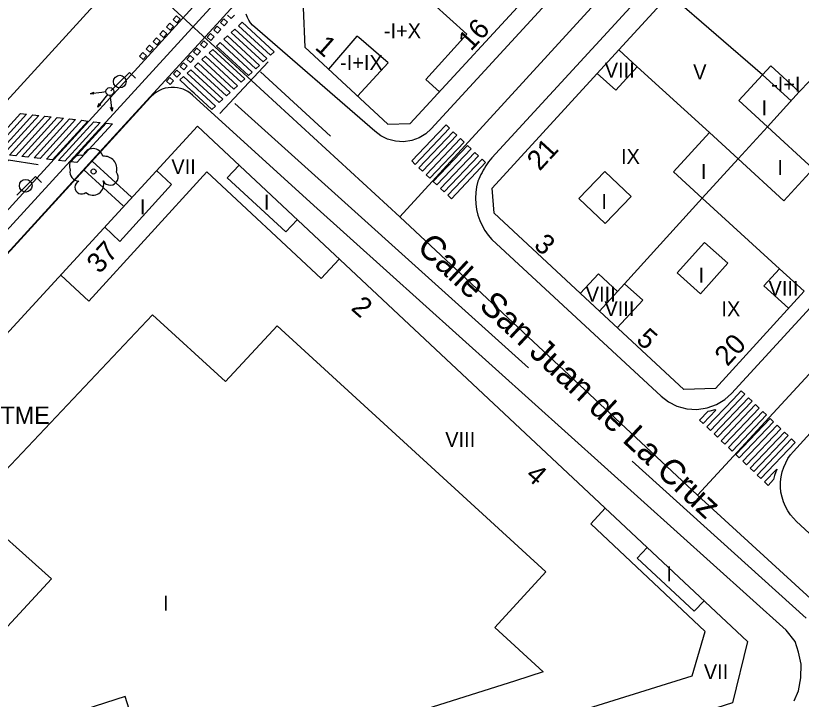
# Model space of a CAD drawing. Extents: x 282771 to 285132, y 4823109 to 4825496.
# Drawn here: x 284453.6 to 284532.5, y 4823658.4 to 4823727 of the extents above; entities that cross this region are included whole.
import ezdxf

# ---------------------------------------------------------------- set-up
doc = ezdxf.new("R2010")
doc.units = 0
for name, color, linetype in [('ACERA-BORDILLO', 7, 'Continuous'), ('ACERA-INTERIOR', 7, 'Continuous'), ('ARBOL', 7, 'Continuous'), ('CALLE-EJE', 7, 'Continuous'), ('CALLE-TEXTO', 7, 'Continuous'), ('CARRIL-BICI-AREA', 7, 'Continuous'), ('CARRIL-BICI-EJE', 7, 'Continuous'), ('EDIFICIO', 7, 'Continuous'), ('FAROLA', 7, 'Continuous'), ('INTERIOR-EDIFICIO', 7, 'Continuous'), ('MEDIANERA', 7, 'Continuous'), ('NUM-LOCAL', 7, 'Continuous'), ('NUM-PORTAL', 7, 'Continuous'), ('PASO-PEATONES', 7, 'Continuous'), ('SEMAFORO', 7, 'Continuous'), ('SENAL-VIARIA', 7, 'Continuous'), ('TXT-ALTURA-EDIFICIO', 7, 'Continuous'), ('TXT-VARIOS', 7, 'Continuous')]:
    doc.layers.add(name, color=color, linetype=linetype)

msp = doc.modelspace()

# ---------------------------------------------------------------- linework, layer by layer
at = {"layer": 'ACERA-BORDILLO'}
for points in [[(284591.452, 4823820.159), (284495.344, 4823715.664), (284494.801, 4823715.173), (284494.138, 4823714.77), (284493.379, 4823714.494), (284492.561, 4823714.375), (284491.738, 4823714.427), (284490.958, 4823714.641), (284490.265, 4823714.99), (284489.684, 4823715.435), (284477.385, 4823726.078), (284477.195, 4823726.308), (284477.025, 4823726.578), (284476.875, 4823726.858), (284476.765, 4823727.178)], [(284542.074, 4823757.017), (284513.394, 4823725.798), (284501.414, 4823712.758), (284501.254, 4823712.558), (284501.104, 4823712.358), (284500.964, 4823712.158), (284500.824, 4823711.948), (284500.694, 4823711.738), (284500.564, 4823711.528), (284500.444, 4823711.308), (284500.324, 4823711.088), (284500.214, 4823710.868), (284500.104, 4823710.638), (284500.014, 4823710.418), (284499.884, 4823709.858), (284499.804, 4823709.288), (284499.784, 4823708.718), (284499.814, 4823708.148), (284499.894, 4823707.588), (284500.024, 4823707.028), (284500.214, 4823706.488), (284500.454, 4823705.968), (284500.734, 4823705.478), (284501.064, 4823705.008), (284501.434, 4823704.578), (284518.426, 4823688.839), (284519.152, 4823688.28), (284520.019, 4823687.844), (284520.994, 4823687.576), (284522.025, 4823687.511), (284523.047, 4823687.659), (284523.998, 4823688.004), (284524.827, 4823688.509), (284525.506, 4823689.124), (284597.024, 4823766.964)], [(284531.793, 4823658.253), (284532.238, 4823659.268), (284532.461, 4823660.555), (284532.485, 4823661.941), (284532.238, 4823663.154), (284531.892, 4823664.218), (284530.995, 4823665.363), (284483.545, 4823707.998), (284471.375, 4823719.068), (284471.135, 4823719.268), (284470.885, 4823719.428), (284470.685, 4823719.538), (284470.425, 4823719.648), (284470.155, 4823719.738), (284469.845, 4823719.808), (284469.565, 4823719.838), (284469.215, 4823719.838), (284468.915, 4823719.808), (284468.615, 4823719.748), (284468.315, 4823719.658), (284468.035, 4823719.528), (284467.745, 4823719.368), (284467.495, 4823719.188), (284467.145, 4823718.868), (284427.345, 4823675.308)], [(284545.493, 4823663.831), (284532.023, 4823676.259), (284531.708, 4823676.578), (284531.413, 4823676.935), (284531.146, 4823677.33), (284530.912, 4823677.759), (284530.717, 4823678.219), (284530.568, 4823678.703), (284530.467, 4823679.205), (284530.419, 4823679.717), (284530.423, 4823680.232), (284530.479, 4823680.741), (284530.586, 4823681.236), (284530.74, 4823681.711), (284530.936, 4823682.159), (284531.168, 4823682.575), (284531.431, 4823682.957), (284531.718, 4823683.301), (284555.874, 4823709.818)]]:
    msp.add_lwpolyline(points, dxfattribs=at)
at = {"layer": 'ACERA-INTERIOR'}
for points in [[(284461.265, 4823712.432), (284465.219, 4823708.819)], [(284464.409, 4823707.934), (284460.455, 4823711.546)]]:
    msp.add_lwpolyline(points, dxfattribs=at)
at = {"layer": 'ARBOL'}
msp.add_circle((284461.425, 4823711.398), 0.255, dxfattribs=at)
for centre, radius, start, end in [((284461.355, 4823712.658), 1.038, 15.64228, 161.38435), ((284460.095, 4823711.928), 1.097, 75.4318, 200.55608), ((284462.485, 4823711.658), 1.272, 345.03273, 95.79925), ((284459.985, 4823711.358), 0.935, 168.59898, 268.13236), ((284463.095, 4823710.828), 0.797, 208.96246, 38.99103), ((284460.225, 4823709.808), 0.672, 113.73672, 309.4725), ((284461.365, 4823710.108), 1.086, 228.95447, 17.92796)]:
    msp.add_arc(centre, radius, start, end, dxfattribs=at)
at = {"layer": 'CALLE-EJE'}
for points in [[(284492.174, 4823706.838), (284573.414, 4823795.557), (284587.334, 4823810.198), (284597.013, 4823817.847)], [(284602.163, 4823765.677), (284522.064, 4823678.918)], [(284464.928, 4823731.892), (284452.342, 4823718.083)], [(284464.928, 4823731.892), (284492.174, 4823706.838)], [(284492.174, 4823706.838), (284522.064, 4823678.918)], [(284522.064, 4823678.918), (284547.201, 4823655.952)]]:
    msp.add_lwpolyline(points, dxfattribs=at)
at = {"layer": 'CARRIL-BICI-AREA'}
for points in [[(284533.426, 4823795.56), (284486.553, 4823744.434), (284475.225, 4823732.094), (284465.151, 4823721.054), (284425.97, 4823678.172), (284416.065, 4823667.332), (284410.491, 4823661.232), (284409.782, 4823657.883)], [(284412.538, 4823657.93), (284412.695, 4823658.644), (284412.762, 4823658.9), (284412.857, 4823659.173), (284412.968, 4823659.424), (284413.191, 4823659.797), (284413.391, 4823660.07), (284414.104, 4823660.849), (284415.429, 4823662.297), (284427.568, 4823675.591), (284435.847, 4823684.683), (284443.07, 4823692.61), (284453.41, 4823703.909), (284463.399, 4823714.84), (284468.209, 4823720.098), (284473.419, 4823725.788), (284481.771, 4823734.955), (284492.037, 4823746.084), (284501.331, 4823756.498), (284513.532, 4823769.481), (284525.395, 4823783.032), (284535.158, 4823793.66)]]:
    msp.add_lwpolyline(points, dxfattribs=at)
at = {"layer": 'CARRIL-BICI-EJE'}
msp.add_lwpolyline([(284346.824, 4823588.007), (284349.882, 4823588.905), (284377.076, 4823597.511), (284399.65, 4823604.518), (284396.837, 4823617.611), (284395.71, 4823620.73), (284393.59, 4823624.034), (284389.758, 4823628.072), (284387.271, 4823630.724), (284386.292, 4823631.907), (284396.77, 4823644.429), (284399.25, 4823646.851), (284404.061, 4823648.686), (284410.706, 4823656.436), (284411.97, 4823661.046), (284442.535, 4823694.388), (284565.763, 4823829.056)], dxfattribs=at)
at = {"layer": 'EDIFICIO'}
for points in [[(284523.084, 4823772.307), (284513.794, 4823762.167), (284504.234, 4823751.718), (284494.694, 4823741.238), (284482.475, 4823727.818), (284482.625, 4823723.878), (284490.994, 4823716.138), (284493.234, 4823716.198), (284506.394, 4823730.488), (284515.994, 4823740.918), (284525.624, 4823751.378), (284534.904, 4823761.457)], [(284532.784, 4823699.388), (284523.884, 4823689.628), (284520.704, 4823689.498), (284512.244, 4823697.358), (284501.664, 4823707.198), (284501.464, 4823709.728), (284514.194, 4823723.608), (284528.654, 4823739.378), (284542.184, 4823754.128)], [(284398.535, 4823617.579), (284398.145, 4823618.559), (284397.645, 4823619.689), (284397.155, 4823620.679), (284396.605, 4823621.699), (284396.095, 4823622.579), (284395.505, 4823623.509), (284394.835, 4823624.489), (284394.175, 4823625.379), (284393.505, 4823626.209), (284392.755, 4823627.089), (284391.996, 4823627.909), (284391.446, 4823628.469), (284471.875, 4823715.938), (284527.104, 4823664.218), (284525.604, 4823658.048), (284398.535, 4823617.579)]]:
    msp.add_lwpolyline(points, dxfattribs=at)
at = {"layer": 'FAROLA'}
for p, q in [((284465.039, 4823721.348), (284464.099, 4823720.418)), ((284465.629, 4823720.758), (284465.039, 4823721.348)), ((284464.099, 4823720.418), (284463.169, 4823719.478)), ((284455.588, 4823710.894), (284454.648, 4823709.964)), ((284456.178, 4823710.304), (284455.588, 4823710.894)), ((284454.648, 4823709.964), (284453.718, 4823709.024))]:
    msp.add_line(p, q, dxfattribs=at)
for centre in [(284464.059, 4823720.418), (284454.608, 4823709.964)]:
    msp.add_circle(centre, 0.637, dxfattribs=at)
at = {"layer": 'INTERIOR-EDIFICIO'}
msp.add_line((284526.154, 4823712.668), (284522.544, 4823708.728), dxfattribs=at)
for points in [[(284529.104, 4823715.888), (284526.234, 4823718.508), (284528.614, 4823721.108), (284529.434, 4823721.998), (284532.301, 4823719.38), (284529.104, 4823715.888)], [(284526.154, 4823712.668), (284529.104, 4823715.888)], [(284526.154, 4823712.668), (284530.754, 4823708.448), (284533.704, 4823711.668), (284529.104, 4823715.888)], [(284522.544, 4823708.728), (284519.664, 4823711.358), (284523.274, 4823715.298), (284526.154, 4823712.668)], [(284481.885, 4823706.558), (284480.745, 4823705.338), (284474.845, 4823710.758), (284476.035, 4823712.038)], [(284467.745, 4823711.488), (284469.235, 4823710.098), (284464.065, 4823704.378), (284462.505, 4823705.828)], [(284510.164, 4823708.688), (284512.774, 4823711.408), (284515.404, 4823708.888), (284512.794, 4823706.168), (284510.164, 4823708.688)], [(284522.794, 4823704.278), (284525.124, 4823702.178), (284522.384, 4823699.118), (284520.044, 4823701.218), (284522.794, 4823704.278)], [(284431.065, 4823671.558), (284444.855, 4823658.858), (284446.695, 4823660.878), (284447.565, 4823660.088), (284457.195, 4823670.488), (284449.095, 4823677.728), (284467.345, 4823697.018), (284474.665, 4823690.298), (284479.855, 4823695.888), (284506.854, 4823671.218), (284501.724, 4823665.628), (284506.564, 4823661.158), (284503.814, 4823660.278), (284487.145, 4823654.998), (284467.725, 4823648.839), (284464.595, 4823658.698), (284451.275, 4823654.418), (284451.555, 4823653.518), (284448.735, 4823652.638), (284454.195, 4823635.309)], [(284517.014, 4823673.658), (284516.024, 4823672.588), (284521.754, 4823667.268), (284522.734, 4823668.308)]]:
    msp.add_lwpolyline(points, dxfattribs=at)
at = {"layer": 'MEDIANERA'}
msp.add_line((284532.301, 4823719.38), (284535.644, 4823722.908), dxfattribs=at)
for points in [[(284531.484, 4823718.488), (284528.614, 4823721.108), (284519.294, 4823729.178)], [(284495.484, 4823728.258), (284498.904, 4823725.168), (284494.794, 4823720.638), (284496.164, 4823719.378)], [(284487.934, 4823718.968), (284491.004, 4823722.288), (284488.054, 4823724.858), (284487.854, 4823724.968), (284485.004, 4823721.678)], [(284516.034, 4823721.908), (284514.194, 4823723.608)], [(284516.034, 4823721.908), (284513.884, 4823719.558), (284512.014, 4823721.228)], [(284523.274, 4823715.298), (284516.034, 4823721.908)], [(284458.125, 4823700.988), (284460.945, 4823698.378), (284472.785, 4823711.348), (284484.285, 4823700.658), (284486.094, 4823702.608)], [(284530.304, 4823701.638), (284522.544, 4823708.728), (284514.754, 4823700.128)], [(284531.214, 4823697.668), (284528.744, 4823699.928), (284530.304, 4823701.638)], [(284530.304, 4823701.638), (284532.784, 4823699.388)], [(284510.304, 4823699.158), (284512.124, 4823701.118), (284514.06, 4823699.362)], [(284514.014, 4823695.708), (284516.584, 4823698.478), (284514.754, 4823700.128)], [(284514.754, 4823700.128), (284514.06, 4823699.362)], [(284514.06, 4823699.362), (284512.244, 4823697.358)], [(284506.574, 4823651.999), (284505.324, 4823655.718), (284521.554, 4823660.768), (284522.854, 4823665.218), (284511.364, 4823676.038), (284512.814, 4823677.588)]]:
    msp.add_lwpolyline(points, dxfattribs=at)
at = {"layer": 'PASO-PEATONES'}
for p, q in [((284469.767, 4823727.019), (284469.428, 4823726.652)), ((284469.428, 4823726.652), (284469.795, 4823726.312)), ((284470.134, 4823726.68), (284469.767, 4823727.019)), ((284469.795, 4823726.312), (284470.134, 4823726.68)), ((284474.52, 4823726.71), (284474.181, 4823726.342)), ((284474.887, 4823726.37), (284474.52, 4823726.71)), ((284474.859, 4823727.077), (284475.226, 4823726.738)), ((284475.226, 4823726.738), (284475.566, 4823727.105)), ((284469.089, 4823726.284), (284468.75, 4823725.917)), ((284468.75, 4823725.917), (284469.117, 4823725.577)), ((284469.456, 4823725.945), (284469.089, 4823726.284)), ((284469.117, 4823725.577), (284469.456, 4823725.945)), ((284473.842, 4823725.975), (284473.503, 4823725.608)), ((284474.209, 4823725.636), (284473.842, 4823725.975)), ((284474.181, 4823726.342), (284474.548, 4823726.003)), ((284474.548, 4823726.003), (284474.887, 4823726.37)), ((284468.411, 4823725.549), (284468.072, 4823725.182)), ((284468.072, 4823725.182), (284468.439, 4823724.842)), ((284468.778, 4823725.21), (284468.411, 4823725.549)), ((284468.439, 4823724.842), (284468.778, 4823725.21)), ((284473.164, 4823725.24), (284472.825, 4823724.873)), ((284473.531, 4823724.901), (284473.164, 4823725.24)), ((284473.503, 4823725.608), (284473.87, 4823725.268)), ((284473.87, 4823725.268), (284474.209, 4823725.636)), ((284467.733, 4823724.814), (284467.394, 4823724.447)), ((284467.394, 4823724.447), (284467.761, 4823724.107)), ((284468.1, 4823724.475), (284467.733, 4823724.814)), ((284467.761, 4823724.107), (284468.1, 4823724.475)), ((284472.486, 4823724.505), (284472.147, 4823724.138)), ((284472.853, 4823724.166), (284472.486, 4823724.505)), ((284472.825, 4823724.873), (284473.192, 4823724.533)), ((284473.192, 4823724.533), (284473.531, 4823724.901)), ((284467.054, 4823724.079), (284466.715, 4823723.712)), ((284466.715, 4823723.712), (284467.082, 4823723.373)), ((284467.422, 4823723.74), (284467.054, 4823724.079)), ((284467.082, 4823723.373), (284467.422, 4823723.74)), ((284471.808, 4823723.77), (284471.468, 4823723.403)), ((284471.468, 4823723.403), (284471.836, 4823723.064)), ((284472.175, 4823723.431), (284471.808, 4823723.77)), ((284471.836, 4823723.064), (284472.175, 4823723.431)), ((284472.147, 4823724.138), (284472.514, 4823723.798)), ((284472.514, 4823723.798), (284472.853, 4823724.166)), ((284466.376, 4823723.345), (284466.037, 4823722.977)), ((284466.037, 4823722.977), (284466.404, 4823722.638)), ((284466.743, 4823723.005), (284466.376, 4823723.345)), ((284466.404, 4823722.638), (284466.743, 4823723.005)), ((284471.129, 4823723.036), (284470.79, 4823722.668)), ((284470.79, 4823722.668), (284471.157, 4823722.329)), ((284471.496, 4823722.696), (284471.129, 4823723.036)), ((284471.157, 4823722.329), (284471.496, 4823722.696)), ((284470.451, 4823722.301), (284470.112, 4823721.933)), ((284470.112, 4823721.933), (284470.479, 4823721.594)), ((284470.818, 4823721.961), (284470.451, 4823722.301)), ((284470.479, 4823721.594), (284470.818, 4823721.961)), ((284469.773, 4823721.566), (284469.434, 4823721.198)), ((284469.434, 4823721.198), (284469.801, 4823720.859)), ((284470.14, 4823721.226), (284469.773, 4823721.566)), ((284469.801, 4823720.859), (284470.14, 4823721.226)), ((284469.095, 4823720.831), (284468.756, 4823720.463)), ((284468.756, 4823720.463), (284469.123, 4823720.124)), ((284469.462, 4823720.491), (284469.095, 4823720.831)), ((284469.123, 4823720.124), (284469.462, 4823720.491))]:
    msp.add_line(p, q, dxfattribs=at)
for points in [[(284479.194, 4823723.07), (284475.97, 4823726.034), (284476.339, 4823726.374), (284479.562, 4823723.41)], [(284477.719, 4823721.708), (284474.496, 4823724.673), (284474.865, 4823725.013), (284478.088, 4823722.049)], [(284478.456, 4823722.389), (284475.233, 4823725.353), (284475.602, 4823725.694), (284478.825, 4823722.729)], [(284476.982, 4823721.028), (284473.759, 4823723.992), (284474.128, 4823724.332), (284477.351, 4823721.368)], [(284476.245, 4823720.347), (284473.022, 4823723.311), (284473.39, 4823723.652), (284476.613, 4823720.687)], [(284475.508, 4823719.667), (284472.285, 4823722.631), (284472.651, 4823722.968), (284475.876, 4823720.007)], [(284474.771, 4823718.986), (284471.548, 4823721.95), (284471.916, 4823722.29), (284475.139, 4823719.326)], [(284474.033, 4823718.305), (284470.81, 4823721.269), (284471.179, 4823721.61), (284474.402, 4823718.646)], [(284471.29, 4823719.47), (284470.073, 4823720.589), (284470.442, 4823720.929), (284473.665, 4823717.965), (284473.296, 4823717.625), (284471.532, 4823719.247)], [(284451.145, 4823713.255), (284450.53, 4823713.323), (284454.082, 4823717.212), (284454.697, 4823717.144)], [(284452.376, 4823713.119), (284451.761, 4823713.187), (284455.312, 4823717.076), (284455.927, 4823717.008)], [(284453.606, 4823712.983), (284452.991, 4823713.051), (284456.542, 4823716.94), (284457.157, 4823716.872)], [(284454.836, 4823712.847), (284454.221, 4823712.915), (284457.772, 4823716.804), (284458.388, 4823716.736)], [(284456.066, 4823712.711), (284455.451, 4823712.779), (284459.003, 4823716.668), (284459.618, 4823716.6)], [(284457.296, 4823712.575), (284456.681, 4823712.643), (284460.233, 4823716.532), (284460.848, 4823716.464)], [(284458.526, 4823712.44), (284457.911, 4823712.507), (284461.463, 4823716.396), (284462.078, 4823716.328)], [(284459.757, 4823712.304), (284459.142, 4823712.372), (284462.693, 4823716.26), (284463.308, 4823716.192)], [(284493.735, 4823712.112), (284493.373, 4823712.457), (284496.009, 4823715.224), (284496.821, 4823716.077), (284497.184, 4823715.732)], [(284494.459, 4823711.422), (284494.097, 4823711.767), (284497.546, 4823715.388), (284497.908, 4823715.043)], [(284495.184, 4823710.732), (284494.821, 4823711.077), (284498.27, 4823714.698), (284498.632, 4823714.353)], [(284495.908, 4823710.043), (284495.546, 4823710.388), (284498.994, 4823714.008), (284499.356, 4823713.663)], [(284496.632, 4823709.353), (284496.27, 4823709.698), (284499.718, 4823713.319), (284500.08, 4823712.974)], [(284497.356, 4823708.663), (284496.994, 4823709.008), (284500.442, 4823712.629), (284500.804, 4823712.284)], [(284523.382, 4823685.406), (284523.02, 4823685.751), (284525.656, 4823688.519), (284526.469, 4823689.372), (284526.831, 4823689.027)], [(284524.106, 4823684.716), (284523.744, 4823685.061), (284527.193, 4823688.682), (284527.555, 4823688.337)], [(284524.831, 4823684.027), (284524.469, 4823684.372), (284527.917, 4823687.992), (284528.279, 4823687.647)], [(284522.658, 4823686.096), (284522.296, 4823686.441), (284523.14, 4823687.327), (284523.356, 4823687.362), (284523.862, 4823687.497), (284523.93, 4823687.432)], [(284525.555, 4823683.337), (284525.193, 4823683.682), (284528.641, 4823687.303), (284529.003, 4823686.958)], [(284526.279, 4823682.648), (284525.917, 4823682.992), (284529.365, 4823686.613), (284529.727, 4823686.268)], [(284527.003, 4823681.958), (284526.641, 4823682.303), (284530.089, 4823685.923), (284530.451, 4823685.579)], [(284527.727, 4823681.268), (284527.365, 4823681.613), (284530.813, 4823685.234), (284531.175, 4823684.889)], [(284528.451, 4823680.579), (284528.089, 4823680.923), (284531.537, 4823684.544), (284531.9, 4823684.199)], [(284529.175, 4823679.889), (284528.813, 4823680.234), (284530.036, 4823681.518), (284530.063, 4823681.493), (284529.958, 4823681.241), (284529.822, 4823680.867), (284529.727, 4823680.486), (284529.725, 4823680.466)]]:
    msp.add_lwpolyline(points, close=True, dxfattribs=at)
at = {"layer": 'SEMAFORO'}
for p, q in [((284461.434, 4823719.342), (284461.068, 4823719.2)), ((284462.26, 4823719.336), (284461.068, 4823719.2)), ((284461.457, 4823719.143), (284461.068, 4823719.2)), ((284462.562, 4823718.806), (284461.814, 4823717.866)), ((284462.658, 4823719.381), (284462.26, 4823719.336)), ((284462.809, 4823719.116), (284462.562, 4823718.806)), ((284463.146, 4823718.632), (284463.1, 4823719.029)), ((284461.963, 4823718.235), (284461.814, 4823717.866)), ((284462.14, 4823718.094), (284461.814, 4823717.866)), ((284463.282, 4823717.439), (284463.146, 4823718.632)), ((284463.282, 4823717.439), (284463.139, 4823717.805)), ((284463.338, 4823717.828), (284463.282, 4823717.439))]:
    msp.add_line(p, q, dxfattribs=at)
msp.add_circle((284463.055, 4823719.426), 0.4, dxfattribs=at)
at = {"layer": 'SENAL-VIARIA'}
for points in [[(284474.102, 4823717.222), (284478.959, 4823722.408)], [(284478.184, 4823721.395), (284485.215, 4823714.957)], [(284475.622, 4823718.235), (284505.105, 4823691.681)], [(284455.868, 4823712.08), (284452.889, 4823712.525), (284426.799, 4823683.972)], [(284515.51, 4823682.309), (284533.01, 4823666.547)]]:
    msp.add_lwpolyline(points, dxfattribs=at)

# ---------------------------------------------------------------- texts
at = {"layer": 'CALLE-TEXTO'}
msp.add_text('Calle San Juan de La Cruz', height=2.5, rotation=316.95174, dxfattribs=at).set_placement((284493.781, 4823703.627))
at = {"layer": 'NUM-LOCAL'}
for s, rotation, p in [('16', 47.41004, (284499.32, 4823723.394)), ('3', 318.49004, (284505.539, 4823703.852)), ('20', 47.41004, (284525.079, 4823691.752))]:
    msp.add_text(s, height=2, rotation=rotation, dxfattribs=at).set_placement(p)
at = {"layer": 'NUM-PORTAL'}
for s, rotation, p in [('1', 318.49004, (284483.561, 4823723.75)), ('21', 47.41004, (284506.225, 4823711.371)), ('37', 47.97004, (284462.025, 4823701.05)), ('2', 318.71214, (284487.183, 4823697.575)), ('5', 318.49004, (284515.82, 4823694.363)), ('4', 318.49004, (284504.707, 4823680.74))]:
    msp.add_text(s, height=2, rotation=rotation, dxfattribs=at).set_placement(p)
at = {"layer": 'TXT-ALTURA-EDIFICIO'}
for s, p in [('-I+X', (284490.576, 4823724.778)), ('-I+IX', (284486.175, 4823721.578)), ('VIII', (284512.764, 4823720.818)), ('V', (284521.645, 4823720.638)), ('-I+I', (284529.471, 4823719.408)), ('I', (284528.523, 4823717.048)), ('IX', (284514.397, 4823712.158)), ('VII', (284469.235, 4823711.128)), ('I', (284530.103, 4823711.058)), ('I', (284522.423, 4823710.658)), ('I', (284466.084, 4823707.098)), ('I', (284478.523, 4823707.568)), ('I', (284512.433, 4823707.638)), ('I', (284522.183, 4823700.238)), ('VIII', (284510.854, 4823698.328)), ('VIII', (284529.214, 4823698.918)), ('VIII', (284512.734, 4823696.878)), ('IX', (284524.487, 4823696.848)), ('VIII', (284496.744, 4823683.748)), ('I', (284518.953, 4823670.258)), ('I', (284468.404, 4823667.318)), ('VII', (284522.714, 4823660.438))]:
    msp.add_text(s, height=1.5, rotation=0.00004, dxfattribs=at).set_placement(p)
at = {"layer": 'TXT-VARIOS'}
msp.add_text('TME', height=1.75, rotation=0.00004, dxfattribs=at).set_placement((284452.073, 4823686.053))

doc.saveas('drawing.dxf')
